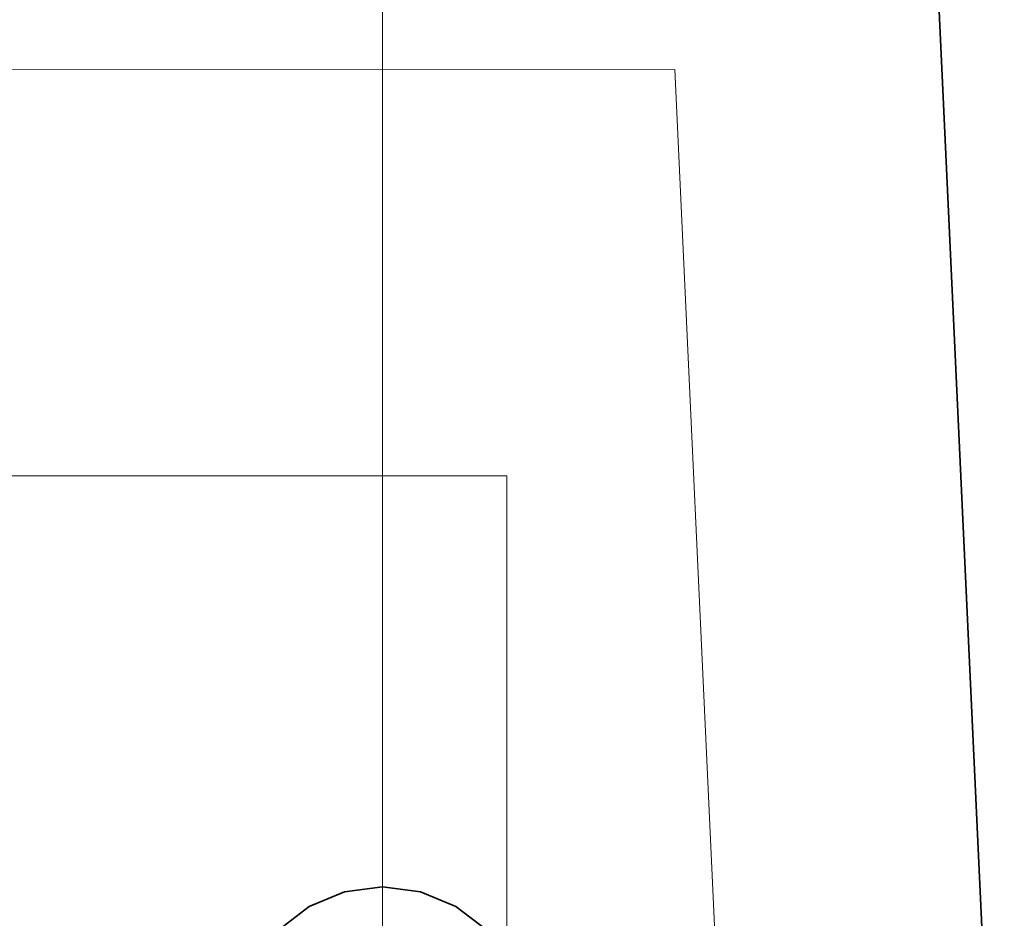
# Model space of a CAD drawing. Extents: x -223 to 557, y -138 to 606.
# Tile 301 of 347: x 217.43 to 221.12, y 357.13 to 360.5. Entities that reach past the tile are written whole.
import ezdxf
from ezdxf.lldxf.tags import DXFTag

# ---------------------------------------------------------------- set-up
doc = ezdxf.new("R2010")
doc.units = 0
doc.layers.get('0').update_dxf_attribs({"lineweight": 35})
for name, color, linetype, lineweight in [('5_EG-AUSBAU', 7, 'Continuous', 25), ('5_EG-BESTAND', 7, 'Continuous', 25), ('5_EG-HLSE', 7, 'Continuous', 25)]:
    doc.layers.add(name, color=color, linetype=linetype, lineweight=lineweight)
doc.layers.add('H_Vorlauf', color=1, linetype='Continuous', lineweight=35, true_color=0xff0000)
doc.layers.add('H_Vorlauf_Beschriftung', color=1, linetype='Continuous', lineweight=18, true_color=0xff0000)
tags = doc.linetypes.add('ALL_S14', pattern=[0.002, 0.001, -0.001]).pattern_tags.tags
tags[6:7] = [DXFTag(74, 4), DXFTag(75, 0), DXFTag(340, '0'), DXFTag(46, 1.0), DXFTag(50, 0.0), DXFTag(44, 0.0), DXFTag(45, 0.0)]
tags[4:5] = [DXFTag(74, 4), DXFTag(75, 0), DXFTag(340, '0'), DXFTag(46, 1.0), DXFTag(50, 0.0), DXFTag(44, 0.0), DXFTag(45, 0.0)]

# ---------------------------------------------------------------- blocks, each defined once
blk = doc.blocks.new('Referenz-A07ALDUO1N', base_point=(-167.6747, -99.33))
at = {"layer": '5_EG-AUSBAU', "color": 0, "lineweight": 13}
for p, q in [((198.6246, 360.3034), (219.8833, 360.3137)), ((219.8833, 360.3137), (220.1629, 354.2794))]:
    blk.add_line(p, q, dxfattribs=at)
at = {"layer": '5_EG-BESTAND', "color": 0, "lineweight": 35}
blk.add_line((221.1177, 355.2794), (220.7842, 362.4724), dxfattribs=at)
at = {"layer": '5_EG-HLSE', "color": 0, "linetype": 'ALL_S14', "lineweight": 13, "ltscale": 0.13}
for p, q in [((199.2539, 358.7915), (219.2539, 358.7915)), ((219.2539, 358.7915), (219.2539, 356.7915)), ((219.2539, 358.7915), (219.2539, 358.7915))]:
    blk.add_line(p, q, dxfattribs=at)
blk = doc.blocks.new('Bauteilbeschriftung-A07ALDW61N', base_point=(200.0844, 352.3893))
at = {"color": 0, "linetype": 'ByBlock', "lineweight": -2, "ltscale": 0.18}
blk.add_line((218.788, 403.2028), (218.788, 352.3893), dxfattribs=at)
blk = doc.blocks.new('Geometrie-A07ALE0O1N', base_point=(218.238, 301.4785))
at = {"layer": 'H_Vorlauf', "lineweight": -2}
for p, q in [((218.6456, 357.2323), (218.513, 357.1774)), ((218.513, 357.1774), (218.6456, 357.2323)), ((218.788, 357.251), (218.6456, 357.2323)), ((218.6456, 357.2323), (218.788, 357.251)), ((218.9303, 357.2323), (218.788, 357.251)), ((218.788, 357.251), (218.9303, 357.2323)), ((219.063, 357.1774), (218.9303, 357.2323)), ((218.9303, 357.2323), (219.063, 357.1774)), ((218.513, 357.1774), (218.3991, 357.09)), ((218.3991, 357.09), (218.513, 357.1774)), ((219.1769, 357.09), (219.063, 357.1774)), ((219.063, 357.1774), (219.1769, 357.09))]:
    blk.add_line(p, q, dxfattribs=at)

msp = doc.modelspace()

# ---------------------------------------------------------------- block references
at = {"color": 251, "lineweight": 25, "ltscale": 0.25, "true_color": 0x585858}
msp.add_blockref('Referenz-A07ALDUO1N', (-167.6747, -99.33), dxfattribs=at)
at = {"linetype": 'Continuous', "ltscale": 0.35}
msp.add_blockref('Geometrie-A07ALE0O1N', (218.238, 301.4785), dxfattribs=at)
at = {"layer": 'H_Vorlauf_Beschriftung', "ltscale": 0.18}
msp.add_blockref('Bauteilbeschriftung-A07ALDW61N', (200.0844, 352.3893), dxfattribs=at)

doc.saveas('drawing.dxf')
